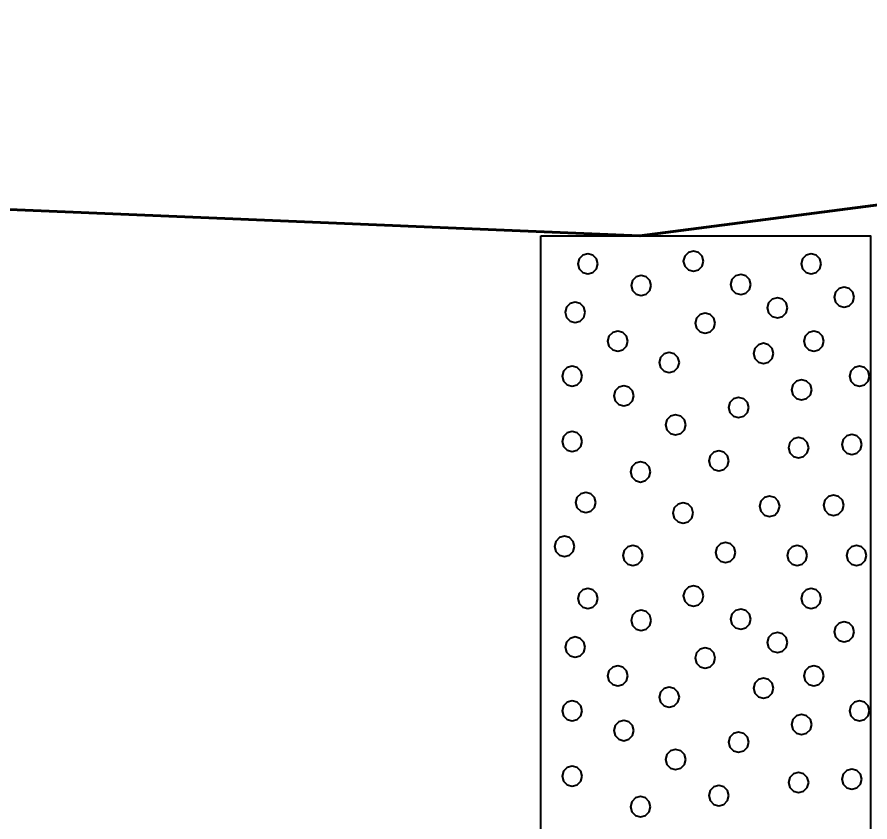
# Model space of a CAD drawing. Extents: x -582 to 653, y -817 to -3.
# Drawn here: x 580.7 to 587.17, y -194.02 to -187.91 of the extents above; entities that cross this region are included whole.
import ezdxf

# ---------------------------------------------------------------- set-up
doc = ezdxf.new("R2010")
doc.units = 0
doc.header["$LTSCALE"] = 0.4
doc.linetypes.add('LONG_DASHED', pattern=[7.5, 6, -1.5])
doc.layers.add('26', color=7, linetype='LONG_DASHED', lineweight=40)
doc.layers.add('27', color=7, linetype='Continuous', lineweight=40)

msp = doc.modelspace()

# ---------------------------------------------------------------- linework, layer by layer
at = {"layer": '26', "linetype": 'Continuous', "lineweight": 60}
msp.add_lwpolyline([(566.9237, -189.8629), (571.9237, -189.5829), (579.4237, -189.3229), (585.4237, -189.5729), (590.4237, -188.9229), (595.9237, -188.9829), (601.9237, -188.7029), (611.9237, -187.9129)], dxfattribs=at)
at = {"layer": '27'}
for points in [[(584.6737, -189.5729), (587.1737, -189.5729), (587.1737, -216.0729), (584.6737, -216.0729)], [(585.9066, -189.766), (585.8964, -189.7279), (585.8685, -189.7), (585.8304, -189.6898), (585.7923, -189.7), (585.7644, -189.7279), (585.7542, -189.766), (585.7644, -189.8041), (585.7923, -189.8319), (585.8304, -189.8422), (585.8685, -189.8319), (585.8964, -189.8041)], [(585.1056, -189.7855), (585.0954, -189.7474), (585.0675, -189.7196), (585.0294, -189.7093), (584.9913, -189.7196), (584.9634, -189.7474), (584.9532, -189.7855), (584.9634, -189.8236), (584.9913, -189.8515), (585.0294, -189.8617), (585.0675, -189.8515), (585.0954, -189.8236)], [(586.8002, -189.7856), (586.79, -189.7475), (586.7621, -189.7196), (586.724, -189.7094), (586.6859, -189.7196), (586.658, -189.7475), (586.6478, -189.7856), (586.658, -189.8237), (586.6859, -189.8516), (586.724, -189.8618), (586.7621, -189.8516), (586.79, -189.8237)], [(585.5105, -189.9508), (585.5003, -189.9127), (585.4724, -189.8848), (585.4343, -189.8746), (585.3962, -189.8848), (585.3683, -189.9127), (585.3581, -189.9508), (585.3683, -189.9889), (585.3962, -190.0168), (585.4343, -190.027), (585.4724, -190.0168), (585.5003, -189.9889)], [(586.2656, -189.9418), (586.2554, -189.9037), (586.2275, -189.8758), (586.1894, -189.8656), (586.1513, -189.8758), (586.1234, -189.9037), (586.1132, -189.9418), (586.1234, -189.9799), (586.1513, -190.0078), (586.1894, -190.018), (586.2275, -190.0078), (586.2554, -189.9799)], [(587.0511, -190.0377), (587.0409, -189.9996), (587.013, -189.9717), (586.9749, -189.9615), (586.9368, -189.9717), (586.9089, -189.9996), (586.8987, -190.0377), (586.9089, -190.0758), (586.9368, -190.1037), (586.9749, -190.1139), (587.013, -190.1037), (587.0409, -190.0758)], [(585.0094, -190.1534), (584.9992, -190.1153), (584.9713, -190.0874), (584.9332, -190.0772), (584.8951, -190.0874), (584.8672, -190.1153), (584.857, -190.1534), (584.8672, -190.1915), (584.8951, -190.2194), (584.9332, -190.2296), (584.9713, -190.2194), (584.9992, -190.1915)], [(586.5438, -190.1191), (586.5336, -190.081), (586.5057, -190.0531), (586.4676, -190.0429), (586.4295, -190.0531), (586.4016, -190.081), (586.3914, -190.1191), (586.4016, -190.1572), (586.4295, -190.1851), (586.4676, -190.1953), (586.5057, -190.1851), (586.5336, -190.1572)], [(585.9955, -190.2366), (585.9853, -190.1985), (585.9574, -190.1706), (585.9193, -190.1604), (585.8812, -190.1706), (585.8533, -190.1985), (585.8431, -190.2366), (585.8533, -190.2747), (585.8812, -190.3026), (585.9193, -190.3128), (585.9574, -190.3026), (585.9853, -190.2747)], [(585.3323, -190.3721), (585.3221, -190.334), (585.2942, -190.3061), (585.2561, -190.2959), (585.218, -190.3061), (585.1901, -190.334), (585.1799, -190.3721), (585.1901, -190.4102), (585.218, -190.438), (585.2561, -190.4483), (585.2942, -190.438), (585.3221, -190.4102)], [(586.821, -190.3721), (586.8108, -190.334), (586.7829, -190.3061), (586.7448, -190.2959), (586.7067, -190.3061), (586.6788, -190.334), (586.6686, -190.3721), (586.6788, -190.4102), (586.7067, -190.438), (586.7448, -190.4483), (586.7829, -190.438), (586.8108, -190.4102)], [(586.4396, -190.4649), (586.4294, -190.4268), (586.4015, -190.3989), (586.3634, -190.3887), (586.3253, -190.3989), (586.2974, -190.4268), (586.2872, -190.4649), (586.2974, -190.503), (586.3253, -190.5308), (586.3634, -190.5411), (586.4015, -190.5308), (586.4294, -190.503)], [(585.7239, -190.5335), (585.7137, -190.4954), (585.6858, -190.4675), (585.6477, -190.4573), (585.6096, -190.4675), (585.5817, -190.4954), (585.5715, -190.5335), (585.5817, -190.5716), (585.6096, -190.5995), (585.6477, -190.6097), (585.6858, -190.5995), (585.7137, -190.5716)], [(584.9865, -190.6377), (584.9763, -190.5996), (584.9484, -190.5718), (584.9103, -190.5615), (584.8722, -190.5718), (584.8443, -190.5996), (584.8341, -190.6377), (584.8443, -190.6758), (584.8722, -190.7037), (584.9103, -190.7139), (584.9484, -190.7037), (584.9763, -190.6758)], [(587.1668, -190.6377), (587.1565, -190.5996), (587.1287, -190.5718), (587.0906, -190.5615), (587.0525, -190.5718), (587.0246, -190.5996), (587.0144, -190.6377), (587.0246, -190.6758), (587.0525, -190.7037), (587.0906, -190.7139), (587.1287, -190.7037), (587.1565, -190.6758)], [(585.3781, -190.7878), (585.3679, -190.7497), (585.34, -190.7218), (585.3019, -190.7116), (585.2638, -190.7218), (585.2359, -190.7497), (585.2257, -190.7878), (585.2359, -190.8259), (585.2638, -190.8537), (585.3019, -190.864), (585.34, -190.8537), (585.3679, -190.8259)], [(586.7282, -190.742), (586.718, -190.7039), (586.6901, -190.676), (586.652, -190.6658), (586.6139, -190.676), (586.586, -190.7039), (586.5758, -190.742), (586.586, -190.7801), (586.6139, -190.808), (586.652, -190.8182), (586.6901, -190.808), (586.718, -190.7801)], [(586.2502, -190.8755), (586.24, -190.8374), (586.2121, -190.8095), (586.174, -190.7993), (586.1359, -190.8095), (586.108, -190.8374), (586.0978, -190.8755), (586.108, -190.9136), (586.1359, -190.9415), (586.174, -190.9517), (586.2121, -190.9415), (586.24, -190.9136)], [(585.7722, -191.0064), (585.762, -190.9683), (585.7341, -190.9404), (585.696, -190.9302), (585.6579, -190.9404), (585.63, -190.9683), (585.6198, -191.0064), (585.63, -191.0445), (585.6579, -191.0724), (585.696, -191.0826), (585.7341, -191.0724), (585.762, -191.0445)], [(584.9865, -191.1335), (584.9763, -191.0954), (584.9484, -191.0676), (584.9103, -191.0573), (584.8722, -191.0676), (584.8443, -191.0954), (584.8341, -191.1335), (584.8443, -191.1716), (584.8722, -191.1995), (584.9103, -191.2097), (584.9484, -191.1995), (584.9763, -191.1716)], [(586.7053, -191.1806), (586.6951, -191.1425), (586.6672, -191.1146), (586.6291, -191.1044), (586.591, -191.1146), (586.5631, -191.1425), (586.5529, -191.1806), (586.5631, -191.2187), (586.591, -191.2466), (586.6291, -191.2568), (586.6672, -191.2466), (586.6951, -191.2187)], [(587.1095, -191.1564), (587.0993, -191.1183), (587.0714, -191.0904), (587.0333, -191.0802), (586.9952, -191.0904), (586.9674, -191.1183), (586.9571, -191.1564), (586.9674, -191.1945), (586.9952, -191.2224), (587.0333, -191.2326), (587.0714, -191.2224), (587.0993, -191.1945)], [(586.1002, -191.281), (586.09, -191.2429), (586.0621, -191.215), (586.024, -191.2048), (585.9859, -191.215), (585.958, -191.2429), (585.9478, -191.281), (585.958, -191.3191), (585.9859, -191.347), (586.024, -191.3572), (586.0621, -191.347), (586.09, -191.3191)], [(585.5052, -191.3649), (585.495, -191.3268), (585.4671, -191.2989), (585.429, -191.2887), (585.3909, -191.2989), (585.363, -191.3268), (585.3528, -191.3649), (585.363, -191.403), (585.3909, -191.4309), (585.429, -191.4411), (585.4671, -191.4309), (585.495, -191.403)], [(585.0895, -191.5963), (585.0793, -191.5582), (585.0514, -191.5303), (585.0133, -191.5201), (584.9752, -191.5303), (584.9473, -191.5582), (584.9371, -191.5963), (584.9473, -191.6344), (584.9752, -191.6623), (585.0133, -191.6725), (585.0514, -191.6623), (585.0793, -191.6344)], [(586.4854, -191.6255), (586.4751, -191.5874), (586.4473, -191.5595), (586.4092, -191.5493), (586.3711, -191.5595), (586.3432, -191.5874), (586.333, -191.6255), (586.3432, -191.6636), (586.3711, -191.6915), (586.4092, -191.7017), (586.4473, -191.6915), (586.4751, -191.6636)], [(586.971, -191.6179), (586.9608, -191.5798), (586.9329, -191.5519), (586.8948, -191.5417), (586.8567, -191.5519), (586.8288, -191.5798), (586.8186, -191.6179), (586.8288, -191.656), (586.8567, -191.6839), (586.8948, -191.6941), (586.9329, -191.6839), (586.9608, -191.656)], [(585.8281, -191.6764), (585.8179, -191.6383), (585.79, -191.6104), (585.7519, -191.6002), (585.7138, -191.6104), (585.6859, -191.6383), (585.6757, -191.6764), (585.6859, -191.7145), (585.7138, -191.7424), (585.7519, -191.7526), (585.79, -191.7424), (585.8179, -191.7145)], [(584.928, -191.9294), (584.9178, -191.8913), (584.8899, -191.8634), (584.8518, -191.8532), (584.8137, -191.8634), (584.7859, -191.8913), (584.7756, -191.9294), (584.7859, -191.9675), (584.8137, -191.9954), (584.8518, -192.0056), (584.8899, -191.9954), (584.9178, -191.9675)], [(585.4467, -191.9993), (585.4365, -191.9612), (585.4086, -191.9333), (585.3705, -191.9231), (585.3324, -191.9333), (585.3045, -191.9612), (585.2943, -191.9993), (585.3045, -192.0374), (585.3324, -192.0653), (585.3705, -192.0755), (585.4086, -192.0653), (585.4365, -192.0374)], [(586.151, -191.9764), (586.1408, -191.9383), (586.1129, -191.9104), (586.0748, -191.9002), (586.0367, -191.9104), (586.0088, -191.9383), (585.9986, -191.9764), (586.0088, -192.0145), (586.0367, -192.0424), (586.0748, -192.0526), (586.1129, -192.0424), (586.1408, -192.0145)], [(586.6938, -191.9993), (586.6836, -191.9612), (586.6557, -191.9333), (586.6176, -191.9231), (586.5795, -191.9333), (586.5517, -191.9612), (586.5414, -191.9993), (586.5517, -192.0374), (586.5795, -192.0653), (586.6176, -192.0755), (586.6557, -192.0653), (586.6836, -192.0374)], [(587.1439, -191.9993), (587.1337, -191.9612), (587.1058, -191.9333), (587.0677, -191.9231), (587.0296, -191.9333), (587.0017, -191.9612), (586.9915, -191.9993), (587.0017, -192.0374), (587.0296, -192.0653), (587.0677, -192.0755), (587.1058, -192.0653), (587.1337, -192.0374)], [(585.1056, -192.3255), (585.0954, -192.2874), (585.0675, -192.2596), (585.0294, -192.2493), (584.9913, -192.2596), (584.9634, -192.2874), (584.9532, -192.3255), (584.9634, -192.3636), (584.9913, -192.3915), (585.0294, -192.4017), (585.0675, -192.3915), (585.0954, -192.3636)], [(585.9066, -192.306), (585.8964, -192.2679), (585.8685, -192.24), (585.8304, -192.2298), (585.7923, -192.24), (585.7644, -192.2679), (585.7542, -192.306), (585.7644, -192.3441), (585.7923, -192.3719), (585.8304, -192.3822), (585.8685, -192.3719), (585.8964, -192.3441)], [(586.8002, -192.3256), (586.79, -192.2875), (586.7621, -192.2596), (586.724, -192.2494), (586.6859, -192.2596), (586.658, -192.2875), (586.6478, -192.3256), (586.658, -192.3637), (586.6859, -192.3916), (586.724, -192.4018), (586.7621, -192.3916), (586.79, -192.3637)], [(586.2656, -192.4818), (586.2554, -192.4437), (586.2275, -192.4158), (586.1894, -192.4056), (586.1513, -192.4158), (586.1234, -192.4437), (586.1132, -192.4818), (586.1234, -192.5199), (586.1513, -192.5478), (586.1894, -192.558), (586.2275, -192.5478), (586.2554, -192.5199)], [(585.5105, -192.4908), (585.5003, -192.4527), (585.4724, -192.4248), (585.4343, -192.4146), (585.3962, -192.4248), (585.3683, -192.4527), (585.3581, -192.4908), (585.3683, -192.5289), (585.3962, -192.5568), (585.4343, -192.567), (585.4724, -192.5568), (585.5003, -192.5289)], [(587.0511, -192.5777), (587.0409, -192.5396), (587.013, -192.5117), (586.9749, -192.5015), (586.9368, -192.5117), (586.9089, -192.5396), (586.8987, -192.5777), (586.9089, -192.6158), (586.9368, -192.6437), (586.9749, -192.6539), (587.013, -192.6437), (587.0409, -192.6158)], [(586.5438, -192.6591), (586.5336, -192.621), (586.5057, -192.5931), (586.4676, -192.5829), (586.4295, -192.5931), (586.4016, -192.621), (586.3914, -192.6591), (586.4016, -192.6972), (586.4295, -192.7251), (586.4676, -192.7353), (586.5057, -192.7251), (586.5336, -192.6972)], [(585.0094, -192.6934), (584.9992, -192.6553), (584.9713, -192.6274), (584.9332, -192.6172), (584.8951, -192.6274), (584.8672, -192.6553), (584.857, -192.6934), (584.8672, -192.7315), (584.8951, -192.7594), (584.9332, -192.7696), (584.9713, -192.7594), (584.9992, -192.7315)], [(585.9955, -192.7766), (585.9853, -192.7385), (585.9574, -192.7106), (585.9193, -192.7004), (585.8812, -192.7106), (585.8533, -192.7385), (585.8431, -192.7766), (585.8533, -192.8147), (585.8812, -192.8426), (585.9193, -192.8528), (585.9574, -192.8426), (585.9853, -192.8147)], [(585.3323, -192.9121), (585.3221, -192.874), (585.2942, -192.8461), (585.2561, -192.8359), (585.218, -192.8461), (585.1901, -192.874), (585.1799, -192.9121), (585.1901, -192.9502), (585.218, -192.978), (585.2561, -192.9883), (585.2942, -192.978), (585.3221, -192.9502)], [(586.821, -192.9121), (586.8108, -192.874), (586.7829, -192.8461), (586.7448, -192.8359), (586.7067, -192.8461), (586.6788, -192.874), (586.6686, -192.9121), (586.6788, -192.9502), (586.7067, -192.978), (586.7448, -192.9883), (586.7829, -192.978), (586.8108, -192.9502)], [(586.4396, -193.0049), (586.4294, -192.9668), (586.4015, -192.9389), (586.3634, -192.9287), (586.3253, -192.9389), (586.2974, -192.9668), (586.2872, -193.0049), (586.2974, -193.043), (586.3253, -193.0708), (586.3634, -193.0811), (586.4015, -193.0708), (586.4294, -193.043)], [(585.7239, -193.0735), (585.7137, -193.0354), (585.6858, -193.0075), (585.6477, -192.9973), (585.6096, -193.0075), (585.5817, -193.0354), (585.5715, -193.0735), (585.5817, -193.1116), (585.6096, -193.1395), (585.6477, -193.1497), (585.6858, -193.1395), (585.7137, -193.1116)], [(584.9865, -193.1777), (584.9763, -193.1396), (584.9484, -193.1118), (584.9103, -193.1015), (584.8722, -193.1118), (584.8443, -193.1396), (584.8341, -193.1777), (584.8443, -193.2158), (584.8722, -193.2437), (584.9103, -193.2539), (584.9484, -193.2437), (584.9763, -193.2158)], [(587.1668, -193.1777), (587.1565, -193.1396), (587.1287, -193.1118), (587.0906, -193.1015), (587.0525, -193.1118), (587.0246, -193.1396), (587.0144, -193.1777), (587.0246, -193.2158), (587.0525, -193.2437), (587.0906, -193.2539), (587.1287, -193.2437), (587.1565, -193.2158)], [(586.7282, -193.282), (586.718, -193.2439), (586.6901, -193.216), (586.652, -193.2058), (586.6139, -193.216), (586.586, -193.2439), (586.5758, -193.282), (586.586, -193.3201), (586.6139, -193.348), (586.652, -193.3582), (586.6901, -193.348), (586.718, -193.3201)], [(585.3781, -193.3278), (585.3679, -193.2897), (585.34, -193.2618), (585.3019, -193.2516), (585.2638, -193.2618), (585.2359, -193.2897), (585.2257, -193.3278), (585.2359, -193.3659), (585.2638, -193.3937), (585.3019, -193.404), (585.34, -193.3937), (585.3679, -193.3659)], [(586.2502, -193.4155), (586.24, -193.3774), (586.2121, -193.3495), (586.174, -193.3393), (586.1359, -193.3495), (586.108, -193.3774), (586.0978, -193.4155), (586.108, -193.4536), (586.1359, -193.4815), (586.174, -193.4917), (586.2121, -193.4815), (586.24, -193.4536)], [(585.7722, -193.5464), (585.762, -193.5083), (585.7341, -193.4804), (585.696, -193.4702), (585.6579, -193.4804), (585.63, -193.5083), (585.6198, -193.5464), (585.63, -193.5845), (585.6579, -193.6124), (585.696, -193.6226), (585.7341, -193.6124), (585.762, -193.5845)], [(584.9865, -193.6735), (584.9763, -193.6354), (584.9484, -193.6076), (584.9103, -193.5973), (584.8722, -193.6076), (584.8443, -193.6354), (584.8341, -193.6735), (584.8443, -193.7116), (584.8722, -193.7395), (584.9103, -193.7497), (584.9484, -193.7395), (584.9763, -193.7116)], [(587.1095, -193.6964), (587.0993, -193.6583), (587.0714, -193.6304), (587.0333, -193.6202), (586.9952, -193.6304), (586.9674, -193.6583), (586.9571, -193.6964), (586.9674, -193.7345), (586.9952, -193.7624), (587.0333, -193.7726), (587.0714, -193.7624), (587.0993, -193.7345)], [(586.7053, -193.7206), (586.6951, -193.6825), (586.6672, -193.6546), (586.6291, -193.6444), (586.591, -193.6546), (586.5631, -193.6825), (586.5529, -193.7206), (586.5631, -193.7587), (586.591, -193.7866), (586.6291, -193.7968), (586.6672, -193.7866), (586.6951, -193.7587)], [(586.1002, -193.821), (586.09, -193.7829), (586.0621, -193.755), (586.024, -193.7448), (585.9859, -193.755), (585.958, -193.7829), (585.9478, -193.821), (585.958, -193.8591), (585.9859, -193.887), (586.024, -193.8972), (586.0621, -193.887), (586.09, -193.8591)], [(585.5052, -193.9049), (585.495, -193.8668), (585.4671, -193.8389), (585.429, -193.8287), (585.3909, -193.8389), (585.363, -193.8668), (585.3528, -193.9049), (585.363, -193.943), (585.3909, -193.9709), (585.429, -193.9811), (585.4671, -193.9709), (585.495, -193.943)]]:
    msp.add_lwpolyline(points, close=True, dxfattribs=at)

doc.saveas('drawing.dxf')
